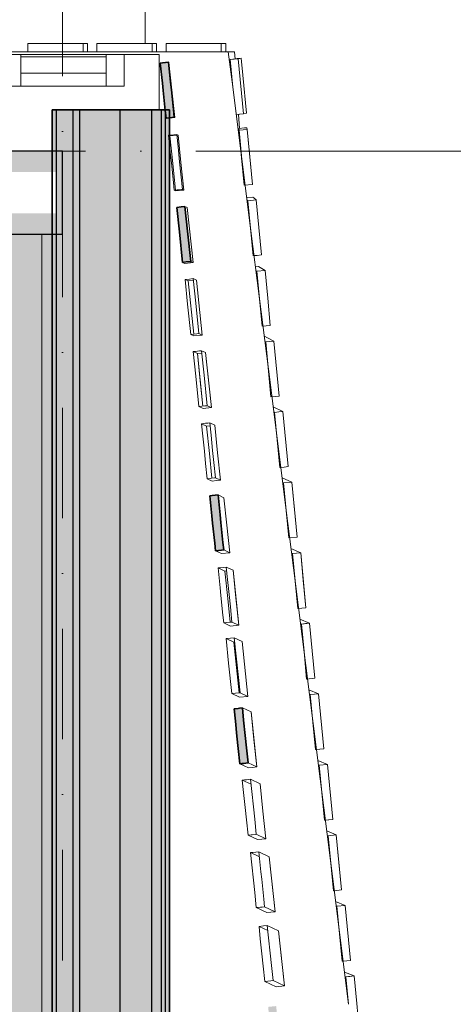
# Model space of a CAD drawing. Header units: millimetres. Extents: x -2530 to 151695, y -8763 to 71774.
# Tile 293 of 295: x 143345 to 144916, y 35413 to 38976. Entities that reach past the tile are written whole.
import ezdxf

# ---------------------------------------------------------------- set-up
doc = ezdxf.new("R2010")
doc.units = ezdxf.units.MM
doc.linetypes.add('RR_Level', pattern=[800, 400, -200, 0, -200])
for name, color, linetype, lineweight in [('A-AREA-____-PATT', 32, 'Continuous', 9), ('A-DETL-____-OTLN', 90, 'Continuous', 13), ('A-FLOR-____-OTLN', 192, 'Continuous', 18), ('A-GLAZ-CURT-MCUT', 52, 'Continuous', 13), ('A-GLAZ-CURT-OTLN', 52, 'Continuous', 13), ('A-GLAZ-CWMG-MCUT', 51, 'Continuous', 13), ('A-GLAZ-CWMG-OTLN', 51, 'Continuous', 13), ('A-WALL-____-MCUT', 113, 'Continuous', 35), ('A-WALL-____-OTLN', 113, 'Continuous', 18), ('A-WALL-____-PATT', 111, 'Continuous', 35), ('S-COLS-____-MCUT', 52, 'Continuous', 25), ('S-COLS-____-OTLN', 52, 'Continuous', 18), ('S-GRID-____-OTLN', 1, 'Continuous', 9)]:
    doc.layers.add(name, color=color, linetype=linetype, lineweight=lineweight)

# ---------------------------------------------------------------- blocks, each defined once
blk = doc.blocks.new('System Panel - 027_Solid-678422-plot_V2 Copy 1')
at = {"layer": 'A-GLAZ-CURT-MCUT', "color": 250, "lineweight": 9}
for p, q in [((154.4, 10.5), (-154.4, 10.5)), ((-154.4, 10.5), (-154.4, -49.5)), ((154.4, -49.5), (154.4, 10.5)), ((-154.4, -49.5), (154.4, -49.5))]:
    blk.add_line(p, q, dxfattribs=at)
blk = doc.blocks.new('Rectangular Mullion - 65 x 114mm-678420-plot_V2 Copy 1')
at = {"layer": 'A-GLAZ-CWMG-OTLN', "color": 250, "lineweight": 9}
for p, q in [((143350, 38850), (143658.8, 38850)), ((143350, 38736), (143658.8, 38736))]:
    blk.add_line(p, q, dxfattribs=at)
blk = doc.blocks.new('Rectangular Mullion - 65 x 114mm-676587-plot_V2 Copy 1')
at = {"layer": 'A-GLAZ-CWMG-MCUT', "color": 250, "lineweight": 9}
for p, q in [((0, 57), (-65, 57)), ((-65, 57), (-65, -57)), ((0, -57), (0, 57)), ((-65, -57), (0, -57))]:
    blk.add_line(p, q, dxfattribs=at)
blk = doc.blocks.new('Rectangular Mullion - 65 x 114mm-535167-plot_V2 Copy 1')
at = {"layer": 'A-GLAZ-CWMG-MCUT', "color": 250, "lineweight": 9}
for p, q in [((-32.5, 57), (32.5, 57)), ((-32.5, -57), (-32.5, 57)), ((32.5, 57), (32.5, -57)), ((32.5, -57), (-32.5, -57))]:
    blk.add_line(p, q, dxfattribs=at)
blk = doc.blocks.new('027_Gilde - ATC_FacadeModel_rvt-1-plot_V2 Copy 1')
at = {"layer": 'A-WALL-____-MCUT', "lineweight": 18}
h = blk.add_hatch(color=47, dxfattribs=at)
h.paths.add_polyline_path([(141084.5, 18458.2), (141200.4, 18489.2), (141192.6, 18518.2), (141076.7, 18487.1), (141082.4, 18466.2)])
h.paths.add_polyline_path([(141434.7, 18552), (141550.6, 18583.1), (141542.8, 18612), (141426.9, 18581), (141432.5, 18560)])
h.paths.add_polyline_path([(141768, 18641.3), (141883.9, 18672.4), (141876.2, 18701.3), (141760.3, 18670.3), (141765.9, 18649.3)])
h.paths.add_polyline_path([(142068, 18721.7), (142222.5, 18763.1), (142214.7, 18792.1), (142060.2, 18750.7), (142065.8, 18729.7)])
h.paths.add_polyline_path([(142373.7, 18803.6), (142528.3, 18845), (142520.5, 18874), (142366, 18832.6), (142372, 18809.9)])
h.paths.add_polyline_path([(142666, 18881.9), (142820.5, 18923.3), (142812.7, 18952.3), (142658.2, 18910.9), (142663.8, 18889.9)])
h.paths.add_polyline_path([(142944, 18956.4), (143098.5, 18997.8), (143090.7, 19026.8), (142936.2, 18985.4), (142941.8, 18964.4)])
h.paths.add_polyline_path([(143187.1, 19021.6), (143380.3, 19073.3), (143372.5, 19102.3), (143179.3, 19050.5), (143185.2, 19028.7)])
h.paths.add_polyline_path([(143432.4, 19087.3), (143625.6, 19139), (143617.8, 19168), (143451.4, 19123.4), (143451.4, 19123.4), (143424.6, 19116.3), (143430.5, 19094.4)])
h.paths.add_polyline_path([(143657, 19147.5), (143850.2, 19199.2), (143842.4, 19228.2), (143649.2, 19176.4), (143655.1, 19154.6)])
h.paths.add_polyline_path([(143888.1, 19209.4), (144081.3, 19261.1), (144073.5, 19290.1), (143880.3, 19238.4), (143887.9, 19209.8)])
h.paths.add_polyline_path([(144395.7, 19345.4), (144588.8, 19397.1), (144581.1, 19426.1), (144387.9, 19374.4), (144395.3, 19346.6)])
h.paths.add_polyline_path([(144651.6, 19410.6), (144842.2, 19471.2), (144833.3, 19499.1), (144642.6, 19439.2), (144651.3, 19411.4)])
h.paths.add_polyline_path([(144908.1, 19482), (145089.4, 19566.3), (145076.8, 19593.5), (144895.4, 19509.2), (144904.6, 19489.5)])
h.paths.add_polyline_path([(144998.7, 19539.8), (144986.1, 19551.4), (144986.1, 19551.4)])
h.paths.add_polyline_path([(145383.7, 19716.5), (145513.4, 19868.8), (145490.4, 19888.4), (145360.7, 19736.1), (145382.1, 19717.8)])
h.paths.add_polyline_path([(145574.9, 19898.8), (145665.8, 20077.2), (145639.6, 20088.6), (145548, 19913.1), (145573.6, 19899.4)])
h.paths.add_polyline_path([(145885.5, 20606), (145899.5, 20807.4), (145868.9, 20809.9), (145856.2, 20609.4), (145877, 20607)])
h.paths.add_polyline_path([(145915.4, 20868.4), (145911.4, 21071), (145879.8, 21071.9), (145883.7, 20869.5), (145914.3, 20868.5)])
h.paths.add_polyline_path([(145847.3, 21392.6), (145878.8, 21394.1), (145857.7, 21596.4), (145826.1, 21594.8), (145847.2, 21392.7)])
h.paths.add_polyline_path([(145817.4, 21653.7), (145848.7, 21656.6), (145827.7, 21857.4), (145796.3, 21855.8), (145817.4, 21653.7)])
h.paths.add_polyline_path([(145757.6, 22175.7), (145788.8, 22178.8), (145767.9, 22379.4), (145736.5, 22377.7), (145757.6, 22175.8)])
h.paths.add_polyline_path([(145727.7, 22436.8), (145759.1, 22438.5), (145738, 22640.4), (145706.7, 22638.7), (145727.6, 22437.5)])
h.paths.add_polyline_path([(145697.9, 22697.8), (145729.1, 22699.6), (145708.1, 22901.4), (145676.8, 22899.6), (145697.9, 22697.8)])
h.paths.add_polyline_path([(145668, 22958.9), (145699.2, 22960.6), (145678.1, 23162.3), (145646.9, 23160.5), (145668, 22958.9)])
h.paths.add_polyline_path([(145638.1, 23219.9), (145669.3, 23221.7), (145648.2, 23423.3), (145617, 23421.5), (145638.1, 23219.9)])
h.paths.add_polyline_path([(145608.2, 23480.9), (145639.4, 23482.8), (145618.3, 23684.3), (145587.2, 23682.5), (145608.2, 23481)])
h.paths.add_polyline_path([(145578.3, 23742), (145609.4, 23743.9), (145588.4, 23945.3), (145557.3, 23943.4), (145578.3, 23742.7)])
h.paths.add_polyline_path([(145519.1, 24259), (145550.2, 24261), (145529.2, 24462.3), (145498.1, 24460.3), (145519.1, 24259)])
h.paths.add_polyline_path([(145460.8, 24768.6), (145491.8, 24770.7), (145470.8, 24971.8), (145439.8, 24969.8), (145460.8, 24768.6)])
h.paths.add_polyline_path([(145431.1, 25028), (145462, 25030.1), (145441, 25231.2), (145410.1, 25229.1), (145431, 25029.6)])
h.paths.add_polyline_path([(145370.7, 25556.2), (145401.5, 25558.4), (145380.5, 25759.3), (145349.7, 25757.1), (145370.5, 25557.8)])
h.paths.add_polyline_path([(145339.9, 25825.1), (145370.7, 25827.3), (145349.7, 26028.2), (145318.9, 26026), (145339.7, 25826.7)])
h.paths.add_polyline_path([(145306.6, 26117.6), (145337.4, 26119.8), (145320.6, 26280.5), (145289.8, 26278.2), (145306.6, 26117.6)])
h.paths.add_polyline_path([(145275, 26393.6), (145305.7, 26395.9), (145289, 26556.4), (145258.3, 26554.1), (145274.9, 26394.6)])
h.paths.add_polyline_path([(145210.5, 26957), (145241.2, 26959.4), (145224.4, 27119.8), (145193.8, 27117.4), (145210.4, 26958.7)])
h.paths.add_polyline_path([(145177.6, 27244.6), (145208.2, 27247), (145191.5, 27407.3), (145160.9, 27404.9), (145177.5, 27245.4)])
h.paths.add_polyline_path([(145144.2, 27536.2), (145174.8, 27538.6), (145158, 27698.9), (145127.5, 27696.4), (145144.1, 27537.9)])
h.paths.add_polyline_path([(145076.1, 28131.5), (145106.6, 28134), (145089.8, 28294.2), (145059.4, 28291.7), (145075.9, 28133.3)])
h.paths.add_polyline_path([(145004, 28762.7), (145034.3, 28766.5), (145021.9, 28885.3), (144991.5, 28882.7), (145004, 28763.4)])
h.paths.add_polyline_path([(144968.4, 29073.9), (144998.8, 29076.5), (144986.3, 29196.5), (144955.9, 29193.9), (144968.4, 29073.9)])
h.paths.add_polyline_path([(144896, 29706.4), (144926.3, 29709.1), (144913.8, 29829), (144883.5, 29826.4), (144896, 29706.4)])
h.paths.add_polyline_path([(144859.4, 30026.8), (144889.6, 30029.5), (144875.1, 30149.2), (144846.8, 30146.7), (144859.4, 30026.8)])
h.paths.add_polyline_path([(144822.4, 30349.2), (144852.7, 30351.9), (144840.2, 30471.8), (144809.9, 30469), (144822.4, 30349.2)])
h.paths.add_polyline_path([(144600.5, 32288.6), (144630.5, 32291.5), (144618, 32411.1), (144588, 32408.2), (144600.3, 32289.9)])
h.paths.add_polyline_path([(144564.2, 32605.7), (144594.2, 32608.6), (144581.7, 32728.2), (144551.7, 32725.3), (144564.2, 32605.7)])
h.paths.add_polyline_path([(144492.8, 33228.9), (144522.8, 33231.9), (144510.3, 33351.4), (144480.3, 33348.5), (144492.8, 33228.9)])
h.paths.add_polyline_path([(144325.7, 34687), (144355.7, 34690), (144339, 34849.3), (144309.1, 34846.3), (144325.7, 34687)])
h.paths.add_polyline_path([(144293.6, 34967.8), (144323.5, 34970.9), (144306.8, 35130.1), (144276.9, 35127.1), (144293.3, 34970)])
h.paths.add_polyline_path([(144262, 35243.9), (144291.9, 35247), (144274.3, 35406.1), (144245.3, 35403.2), (144261.8, 35245.3)])
h.paths.add_polyline_path([(144142.8, 36283.1), (144172.7, 36286.2), (144150.9, 36485.1), (144122, 36482.1), (144142.7, 36283.8)])
h.paths.add_polyline_path([(144054.6, 37054), (144084.4, 37057.1), (144063.7, 37256.1), (144033.8, 37253), (144054.3, 37056.3)])
h.paths.add_polyline_path([(143953.4, 38211.2), (143953.4, 38211.2), (143949.3, 38227)])
h.paths.add_polyline_path([(143935.1, 38098), (143964.9, 38101.2), (143943.4, 38300), (143914.3, 38297), (143934.9, 38099.4)])
h.paths.add_polyline_path([(143887.5, 38621.3), (143905.2, 38623.2), (143884.4, 38822.1), (143854.6, 38818.9), (143873.8, 38650), (143887.5, 38649.1), (143887.5, 38622.3)])
at = {"layer": 'A-WALL-____-OTLN', "lineweight": 5}
blk.add_hatch(color=67, dxfattribs=at).paths.add_polyline_path([(143850, 34557.7), (143857.5, 34557.7), (143857.5, 38650), (143822.5, 38650), (143822.5, 34557.7)])
at = {"layer": 'A-WALL-____-OTLN'}
blk.add_hatch(color=47, dxfattribs=at).paths.add_polyline_path([(143887.5, 34557.7), (143887.5, 38650), (143872.5, 38650), (143872.5, 34557.7)])
at = {"layer": 'A-WALL-____-PATT', "lineweight": 5}
h = blk.add_hatch(color=67, dxfattribs=at)
h.paths.add_polyline_path([(143462.5, 34557.7), (143477.5, 34557.7), (143477.5, 34600), (143462.5, 34600)])
h.paths.add_polyline_path([(143477.5, 34900), (143477.5, 38200), (143462.5, 38200), (143462.5, 34900)])
h.paths.add_polyline_path([(143462.5, 38500), (143477.5, 38500), (143477.5, 38650), (143462.5, 38650)])
for points in [[(143537.5, 34557.7), (143537.5, 38650), (143477.5, 38650), (143477.5, 34557.7), (143512.6, 34557.7)], [(143537.5, 34557.7), (143562.5, 34557.7), (143562.5, 38650), (143537.5, 38650), (143537.5, 34665)], [(143707.5, 34557.7), (143707.5, 38650), (143562.5, 38650), (143562.5, 34557.7)], [(143822.5, 34557.7), (143822.5, 38650), (143707.5, 38650), (143707.5, 34557.7), (143778.2, 34557.7)], [(143862, 34557.7), (143872.5, 34557.7), (143872.5, 38650), (143857.5, 38650), (143857.5, 34557.7)]]:
    blk.add_hatch(color=67, dxfattribs=at).paths.add_polyline_path(points)
at = {"layer": 'A-FLOR-____-OTLN', "color": 90}
for p, q in [((119798.9, 38860), (144100.8, 38860)), ((143723.8, 38850), (143850, 38850)), ((143850, 38850), (143850, 38650)), ((144100.8, 38860), (144123.8, 38860)), ((144116.9, 38732.8), (144100.8, 38860)), ((144125.5, 38833.6), (144123.8, 38860)), ((144181.5, 38221.7), (144116.9, 38732.3)), ((144141.6, 38582.9), (144138.4, 38633.9)), ((144213.8, 37966.4), (144181.5, 38221.6)), ((144246.1, 37711), (144213.8, 37966.2)), ((144310.5, 37201.4), (144246.1, 37711)), ((144342.9, 36944.9), (144310.6, 37200)), ((144472, 35923.4), (144342.9, 36944.6)), ((144536.6, 35412.7), (144472.1, 35923.1))]:
    blk.add_line(p, q, dxfattribs=at)
at = {"layer": 'A-WALL-____-MCUT', "color": 130}
for p, q in [((143854.6, 38819), (143862.8, 38819.8)), ((143862.1, 38747), (143854.6, 38819)), ((143862.8, 38819.8), (143884.4, 38822.1)), ((143884.4, 38822.1), (143891.9, 38750.1)), ((143864.9, 38719.5), (143862.1, 38747)), ((143891.9, 38750.1), (143894.8, 38722.6)), ((143872.5, 38647.6), (143864.9, 38719.5)), ((143894.8, 38722.6), (143902.3, 38650.7)), ((143887.5, 38650), (143462.5, 38650)), ((143462.5, 38650), (143462.5, 34557.7)), ((143875.3, 38620), (143872.5, 38647.6)), ((143887.5, 34557.7), (143887.5, 38650)), ((143902.3, 38650.7), (143905.2, 38623.2)), ((143896.9, 38622.3), (143875.3, 38620)), ((143905.2, 38623.2), (143896.9, 38622.3)), ((143914.3, 38297), (143930.8, 38298.7)), ((143923.6, 38208.1), (143914.3, 38297)), ((143930.8, 38298.7), (143944.1, 38300.1)), ((143944.1, 38300.1), (143953.4, 38211.1)), ((143935.1, 38098), (143923.6, 38208.1)), ((143953.4, 38211.1), (143964.9, 38101.2)), ((143948.4, 38099.4), (143935.1, 38098)), ((143964.9, 38101.2), (143948.4, 38099.4)), ((144033.8, 37253), (144042.1, 37253.9)), ((144041.3, 37181), (144033.8, 37253)), ((144042.1, 37253.9), (144063.7, 37256.1)), ((144063.7, 37256.1), (144071.2, 37184.1)), ((144044.2, 37153.5), (144041.3, 37181)), ((144071.2, 37184.1), (144074, 37156.6)), ((144051.7, 37081.6), (144044.2, 37153.5)), ((144074, 37156.6), (144081.6, 37084.6)), ((144054.6, 37054), (144051.7, 37081.6)), ((144081.6, 37084.6), (144084.4, 37057.1)), ((144076.2, 37056.3), (144054.6, 37054)), ((144084.4, 37057.1), (144076.2, 37056.3)), ((144122, 36482.1), (144126.2, 36482.5)), ((144126.7, 36437.7), (144122, 36482.1)), ((144126.2, 36482.5), (144137, 36483.7)), ((144137, 36483.7), (144141.1, 36484.1)), ((144141.1, 36484.1), (144151.9, 36485.2)), ((144151.9, 36485.2), (144156.6, 36440.6)), ((144132.4, 36382.6), (144126.7, 36437.7)), ((144156.6, 36440.6), (144162.3, 36385.7)), ((144137.1, 36338.2), (144132.4, 36382.6)), ((144162.3, 36385.7), (144167, 36341.1)), ((144142.8, 36283.1), (144137.1, 36338.2)), ((144167, 36341.1), (144172.7, 36286.2)), ((144149.5, 36283.8), (144142.8, 36283.1)), ((144157.8, 36284.7), (144149.5, 36283.8)), ((144164.4, 36285.4), (144157.8, 36284.7)), ((144172.7, 36286.2), (144164.4, 36285.4))]:
    blk.add_line(p, q, dxfattribs=at)
at = {"layer": 'A-WALL-____-MCUT', "color": 170, "lineweight": 25}
for p, q in [((143477.5, 38650), (143477.5, 34557.7)), ((143537.5, 38650), (143537.5, 34557.7)), ((143562.5, 38650), (143562.5, 34557.7)), ((143707.5, 38650), (143707.5, 34557.7)), ((143822.5, 38650), (143822.5, 34557.7)), ((143857.5, 38650), (143857.5, 34557.7)), ((143872.5, 38650), (143872.5, 34557.7))]:
    blk.add_line(p, q, dxfattribs=at)
at = {"layer": 'A-WALL-____-OTLN', "color": 90}
for p, q in [((143375.1, 38890), (143375.1, 38860)), ((143375.1, 38860), (143375.1, 38890)), ((143575.1, 38890), (143375.1, 38890)), ((143375.1, 38890), (143575.1, 38890)), ((143575.1, 38890), (143575.1, 38860)), ((143575.1, 38890), (143590.9, 38890)), ((143575.1, 38890), (143575.1, 38860)), ((143575.1, 38890), (143590.9, 38890)), ((143590.9, 38869.1), (143590.9, 38890)), ((143625.3, 38890), (143625.3, 38860)), ((143625.3, 38860), (143625.3, 38890)), ((143825.4, 38890), (143625.3, 38890)), ((143625.3, 38890), (143825.4, 38890)), ((143825.4, 38890), (143825.4, 38860)), ((143825.4, 38890), (143841.2, 38890)), ((143825.4, 38890), (143825.4, 38860)), ((143825.4, 38890), (143841.2, 38890)), ((143841.2, 38869.1), (143841.2, 38890)), ((143875.6, 38890), (143875.6, 38860)), ((143875.6, 38860), (143875.6, 38890)), ((144075.6, 38890), (143875.6, 38890)), ((144075.6, 38890), (143875.6, 38890)), ((144075.6, 38890), (144075.6, 38860)), ((144087.1, 38890), (144075.6, 38890)), ((144075.6, 38890), (144075.6, 38860)), ((144087.1, 38890), (144075.6, 38890)), ((144087.1, 38890), (144091.6, 38890)), ((144087.1, 38890), (144091.6, 38890)), ((144091.6, 38878.3), (144091.6, 38890)), ((143375.1, 38860), (143575.1, 38860)), ((143375.1, 38860), (143575.1, 38860)), ((143590.9, 38869.1), (143590.9, 38860)), ((143625.3, 38860), (143825.4, 38860)), ((143625.3, 38860), (143825.4, 38860)), ((143850, 38850), (143723.8, 38850)), ((143841.2, 38869.1), (143841.2, 38860)), ((143850, 38850), (143850, 38650)), ((144075.6, 38860), (143875.6, 38860)), ((143875.6, 38860), (144075.6, 38860)), ((144091.6, 38878.3), (144091.6, 38860)), ((143862.8, 38819.8), (143854.6, 38819)), ((143854.6, 38819), (143862.1, 38747)), ((143884.4, 38822.1), (143862.8, 38819.8)), ((143891.9, 38750.1), (143884.4, 38822.1)), ((143884.4, 38822.1), (143886, 38821.3)), ((143896.4, 38721.8), (143886, 38821.3)), ((144107.4, 38831.9), (144137.3, 38834.7)), ((144107.4, 38831.9), (144117.7, 38833.9)), ((144107.4, 38831.9), (144117.7, 38833.9)), ((144122.4, 38833.3), (144107.4, 38831.9)), ((144116.9, 38732.3), (144107.4, 38831.9)), ((144107.4, 38831.9), (144116.9, 38732.3)), ((144128.2, 38834.9), (144117.7, 38833.9)), ((144122.4, 38833.3), (144137.3, 38834.7)), ((144128.2, 38834.9), (144132.7, 38835.3)), ((144143.1, 38836.3), (144132.7, 38835.3)), ((144137.3, 38834.7), (144147.6, 38836.7)), ((144137.3, 38834.7), (144147.6, 38836.7)), ((144156.3, 38635.6), (144137.3, 38834.7)), ((144137.3, 38834.7), (144156.3, 38635.6)), ((144143.1, 38836.3), (144147.6, 38836.7)), ((144147.6, 38836.7), (144153.3, 38776.1)), ((144153.3, 38776.1), (144166.5, 38637.6)), ((143864.9, 38719.5), (143862.1, 38747)), ((143894.8, 38722.6), (143891.9, 38750.1)), ((143864.9, 38719.5), (143872.5, 38647.6)), ((143902.3, 38650.7), (143894.8, 38722.6)), ((143906.8, 38622.4), (143896.4, 38721.8)), ((143875.3, 38620), (143872.5, 38647.6)), ((143902.3, 38650.7), (143905.2, 38623.2)), ((144156.3, 38635.6), (144129.5, 38633.1)), ((144141.3, 38634.2), (144129.5, 38633.1)), ((144141.3, 38634.2), (144156.3, 38635.6)), ((144156.3, 38635.6), (144166.5, 38637.6)), ((144156.3, 38635.6), (144166.5, 38637.6)), ((143875.3, 38620), (143896.9, 38622.3)), ((143906.8, 38622.4), (143887.5, 38620.4)), ((143905.2, 38623.2), (143896.9, 38622.3)), ((143906.8, 38622.4), (143905.2, 38623.2)), ((143892.7, 38558.8), (143914.3, 38561.1)), ((143918.9, 38516.6), (143914.3, 38561.1)), ((143914.3, 38561.1), (143919.2, 38558.8)), ((143919.2, 38558.8), (143914.3, 38561.1)), ((144159.3, 38584.6), (144138.6, 38582.6)), ((144139.8, 38576.5), (144138.6, 38582.6)), ((144144.4, 38521.4), (144138.6, 38582.6)), ((144139.8, 38576.5), (144138.6, 38582.6)), ((144169.6, 38579.3), (144139.8, 38576.5)), ((144139.8, 38576.5), (144169.6, 38579.3)), ((144139.8, 38576.5), (144158.7, 38377.4)), ((144139.8, 38576.5), (144149.2, 38476.9)), ((144159.3, 38584.6), (144168.5, 38585.4)), ((144169.6, 38579.3), (144168.5, 38585.4)), ((144169.6, 38579.3), (144168.5, 38585.4)), ((144169.6, 38579.3), (144179.1, 38479.8)), ((144169.6, 38579.3), (144188.5, 38380.2)), ((143892.7, 38558.8), (143884.4, 38558)), ((143884.4, 38558), (143891.9, 38486)), ((143914.7, 38558.3), (143889.4, 38555.7)), ((143889.4, 38555.7), (143899.8, 38456.2)), ((143929.6, 38459.3), (143919.2, 38558.8)), ((143924.6, 38461.6), (143918.9, 38516.6)), ((144144.4, 38521.4), (144147, 38494.1)), ((143894.8, 38458.5), (143891.9, 38486)), ((143894.8, 38458.5), (143902.3, 38386.6)), ((143909.9, 38359.5), (143899.8, 38456.2)), ((143929.3, 38417.2), (143924.6, 38461.6)), ((143940, 38359.8), (143929.6, 38459.3)), ((144149.2, 38476.9), (144158.7, 38377.4)), ((144188.5, 38380.2), (144179.1, 38479.8)), ((143905.2, 38359), (143902.3, 38386.6)), ((143929.3, 38417.2), (143935, 38362.2)), ((143905.2, 38359), (143916, 38360.2)), ((143905.2, 38359), (143910.2, 38356.7)), ((143940, 38359.8), (143910.2, 38356.7)), ((143925.1, 38358.3), (143910.2, 38356.7)), ((143920.1, 38360.6), (143916, 38360.2)), ((143920.1, 38360.6), (143930.9, 38361.7)), ((143940, 38359.8), (143925.1, 38358.3)), ((143930.9, 38361.7), (143935, 38362.2)), ((143940, 38359.8), (143935, 38362.2)), ((143940, 38359.8), (143935, 38362.2)), ((144188.5, 38380.2), (144158.7, 38377.4)), ((144188.5, 38380.2), (144158.7, 38377.4)), ((144171, 38332.4), (144167.5, 38332)), ((144172, 38321.1), (144168.6, 38323.9)), ((144171, 38332.4), (144189.5, 38334.1)), ((144172, 38321.1), (144201.9, 38323.9)), ((144172, 38321.1), (144201.9, 38323.9)), ((144181.5, 38221.6), (144172, 38321.1)), ((144172, 38321.1), (144181.5, 38221.6)), ((144192.9, 38331.3), (144189.5, 38334.1)), ((144192.9, 38331.3), (144189.5, 38334.1)), ((144192.9, 38331.3), (144201.9, 38323.9)), ((144192.9, 38331.3), (144201.9, 38323.9)), ((144201.9, 38323.9), (144211.4, 38224.4)), ((144211.4, 38224.4), (144201.9, 38323.9)), ((143930.8, 38298.7), (143914.3, 38297)), ((143914.3, 38297), (143923.6, 38208.1)), ((143944.1, 38300.1), (143930.8, 38298.7)), ((143953.4, 38211.1), (143944.1, 38300.1)), ((143944.1, 38300.1), (143952.4, 38296.2)), ((143973.2, 38097.3), (143952.4, 38296.2)), ((143935.1, 38098), (143923.6, 38208.1)), ((143953.4, 38211.1), (143964.9, 38101.2)), ((144181.5, 38221.6), (144191, 38122)), ((144181.5, 38221.6), (144191, 38122)), ((144220.8, 38124.8), (144211.4, 38224.4)), ((144220.8, 38124.8), (144211.4, 38224.4)), ((143425, 34900), (143425, 38200)), ((143935.1, 38098), (143948.4, 38099.4)), ((143935.1, 38098), (143943.4, 38094.2)), ((143973.2, 38097.3), (143943.4, 38094.2)), ((143964.9, 38101.2), (143948.4, 38099.4)), ((143973.2, 38097.3), (143964.9, 38101.2)), ((144205.9, 38123.4), (144194.1, 38122.3)), ((144205.9, 38123.4), (144220.8, 38124.8)), ((144204.3, 38065.7), (144200.9, 38067.7)), ((144204.3, 38065.7), (144200.9, 38067.7)), ((144201.2, 38081.9), (144210.6, 38082.7)), ((144234.2, 38068.6), (144204.3, 38065.7)), ((144204.3, 38065.7), (144234.2, 38068.6)), ((144213.8, 37966.4), (144204.3, 38065.7)), ((144204.3, 38065.7), (144213.8, 37966.4)), ((144234.2, 38068.6), (144210.6, 38082.7)), ((144234.2, 38068.6), (144210.6, 38082.7)), ((144234.2, 38068.6), (144243.6, 37969)), ((144243.6, 37969), (144234.2, 38068.6)), ((143960.7, 38037.7), (143944.2, 38036)), ((143944.2, 38036), (143953.5, 37947.1)), ((143944.2, 38036), (143955.8, 38030.6)), ((143975.1, 38032.6), (143955.8, 38030.6)), ((143955.8, 38030.6), (143975.9, 37838.2)), ((143974, 38039.1), (143960.7, 38037.7)), ((143983.3, 37950.1), (143974, 38039.1)), ((143974, 38039.1), (143985.6, 38033.7)), ((144006.4, 37834.8), (143985.6, 38033.7)), ((144213.8, 37966.2), (144223.3, 37866.6)), ((144213.8, 37966.2), (144223.3, 37866.6)), ((144253.1, 37869.5), (144243.6, 37969)), ((144243.6, 37969), (144253.1, 37869.5)), ((143953.5, 37947.1), (143965, 37837)), ((143983.3, 37950.1), (143994.8, 37840.2)), ((144253.1, 37869.5), (144223.3, 37866.6)), ((144253.1, 37869.5), (144223.3, 37866.6)), ((143965, 37837), (143986.5, 37839.3)), ((143965, 37837), (143976.6, 37831.6)), ((143976.6, 37831.6), (143965, 37837)), ((144006.4, 37834.8), (143976.6, 37831.6)), ((143986.5, 37839.3), (143994.8, 37840.2)), ((144006.4, 37834.8), (143994.8, 37840.2)), ((144006.4, 37834.8), (143994.8, 37840.2)), ((144241.1, 37826.5), (144231.7, 37831.4)), ((144233.3, 37812.1), (144236.6, 37810.4)), ((144236.6, 37810.4), (144233.3, 37812.1)), ((144241.1, 37826.5), (144266.4, 37813.2)), ((144251.5, 37811.8), (144266.4, 37813.2)), ((144251.5, 37811.8), (144266.4, 37813.2)), ((144285.4, 37614.1), (144266.4, 37813.2)), ((144285.4, 37614.1), (144266.4, 37813.2)), ((143989, 37776.5), (143982.3, 37775.8)), ((143989, 37776.5), (143997.2, 37777.4)), ((144003.9, 37778.1), (143997.2, 37777.4)), ((144013.2, 37689.1), (144003.9, 37778.1)), ((144003.9, 37778.1), (144018.8, 37771.2)), ((144251.5, 37811.8), (144236.6, 37810.4)), ((144236.6, 37810.4), (144251.5, 37811.8)), ((144255.6, 37611.2), (144236.6, 37810.4)), ((144236.6, 37810.4), (144255.6, 37611.2)), ((143982.3, 37775.8), (143974, 37775)), ((143974, 37775), (143983.3, 37686.1)), ((143989, 37768), (143974, 37775)), ((143989, 37768), (144004.8, 37769.7)), ((144003.9, 37769.6), (143989, 37768)), ((143989, 37768), (144008.9, 37577.5)), ((143989, 37768), (143999.4, 37668.6)), ((144039.6, 37572.2), (144018.8, 37771.2)), ((144018.8, 37771.2), (144029.2, 37671.7)), ((143983.3, 37686.1), (143994.8, 37576)), ((144013.2, 37689.1), (144024.7, 37579.2)), ((144039.6, 37572.2), (144029.2, 37671.7)), ((144008.9, 37577.5), (143999.4, 37668.6)), ((144255.6, 37611.2), (144270.5, 37612.6)), ((144270.5, 37612.6), (144255.6, 37611.2)), ((144285.4, 37614.1), (144270.5, 37612.6)), ((144270.5, 37612.6), (144285.4, 37614.1)), ((143994.8, 37576), (144016.4, 37578.3)), ((143994.8, 37576), (144009.7, 37569.1)), ((144009.7, 37569.1), (143994.8, 37576)), ((144039.6, 37572.2), (144009.7, 37569.1)), ((144016.4, 37578.3), (144024.7, 37579.2)), ((144039.6, 37572.2), (144024.7, 37579.2)), ((144039.6, 37572.2), (144024.7, 37579.2)), ((144298.7, 37557.8), (144263.2, 37575)), ((144298.7, 37557.8), (144263.2, 37575)), ((144268.8, 37555), (144265.6, 37556.6)), ((144268.8, 37555), (144265.6, 37556.6)), ((144283.8, 37556.4), (144268.8, 37555)), ((144268.8, 37555), (144283.8, 37556.4)), ((144268.8, 37555), (144278.3, 37455.8)), ((144268.8, 37555), (144278.3, 37455.8)), ((144283.8, 37556.4), (144298.7, 37557.8)), ((144283.8, 37556.4), (144298.7, 37557.8)), ((144317.7, 37358.7), (144298.7, 37557.8)), ((144298.7, 37557.8), (144317.7, 37358.7)), ((144003.9, 37514), (144012.2, 37514.8)), ((144003.9, 37514), (144008.6, 37469.5)), ((144003.9, 37514), (144022.2, 37505.5)), ((144018.9, 37515.5), (144012.2, 37514.8)), ((144018.9, 37515.5), (144027.1, 37516.4)), ((144022.2, 37505.5), (144034.8, 37506.8)), ((144032.6, 37406), (144022.2, 37505.5)), ((144033.8, 37517.1), (144027.1, 37516.4)), ((144038.4, 37472.6), (144033.8, 37517.1)), ((144052, 37508.6), (144033.8, 37517.1)), ((144052, 37508.6), (144062.4, 37409.1)), ((144008.6, 37469.5), (144014.3, 37414.5)), ((144038.4, 37472.6), (144044.2, 37417.6)), ((144278.4, 37455.4), (144287.9, 37355.8)), ((144278.4, 37455.4), (144287.9, 37355.8)), ((144014.3, 37414.5), (144018.9, 37370.1)), ((144032.6, 37406), (144041.9, 37316.8)), ((144044.2, 37417.6), (144048.8, 37373.1)), ((144072.8, 37309.7), (144062.4, 37409.1)), ((144018.9, 37370.1), (144024.7, 37315)), ((144048.8, 37373.1), (144054.5, 37318.2)), ((144287.9, 37355.8), (144290.9, 37356.1)), ((144290.9, 37356.1), (144287.9, 37355.8)), ((144290.9, 37356.1), (144302.8, 37357.3)), ((144302.8, 37357.3), (144290.9, 37356.1)), ((144317.7, 37358.7), (144302.8, 37357.3)), ((144302.8, 37357.3), (144317.7, 37358.7)), ((144024.7, 37315), (144035.5, 37316.2)), ((144042.9, 37306.6), (144024.7, 37315)), ((144042.9, 37306.6), (144024.7, 37315)), ((144039.6, 37316.6), (144035.5, 37316.2)), ((144039.6, 37316.6), (144050.4, 37317.7)), ((144050.4, 37317.7), (144054.5, 37318.2)), ((144072.8, 37309.7), (144054.5, 37318.2)), ((144072.8, 37309.7), (144054.5, 37318.2)), ((144295.6, 37318.7), (144330.9, 37302.5)), ((144295.6, 37318.7), (144330.9, 37302.5)), ((144042.9, 37306.6), (144057.9, 37308.1)), ((144072.8, 37309.7), (144057.9, 37308.1)), ((144297.9, 37301.1), (144301.1, 37299.6)), ((144297.9, 37301.1), (144301.1, 37299.6)), ((144301.1, 37299.6), (144330.9, 37302.5)), ((144301.1, 37299.6), (144330.9, 37302.5)), ((144310.6, 37200), (144301.1, 37299.6)), ((144301.1, 37299.6), (144320.2, 37100.4)), ((144350, 37103.3), (144330.9, 37302.5)), ((144340.5, 37202.9), (144330.9, 37302.5)), ((144033.8, 37253), (144042.1, 37253.9)), ((144033.8, 37253), (144041.3, 37181)), ((144063.7, 37256.1), (144042.1, 37253.9)), ((144071.2, 37184.1), (144063.7, 37256.1)), ((144085.2, 37246.1), (144063.7, 37256.1)), ((144085.2, 37246.1), (144095.6, 37146.6)), ((144044.2, 37153.5), (144041.3, 37181)), ((144074, 37156.6), (144071.2, 37184.1)), ((144320.2, 37100.4), (144310.6, 37200)), ((144350, 37103.3), (144340.5, 37202.9)), ((144044.2, 37153.5), (144051.7, 37081.6)), ((144081.6, 37084.6), (144074, 37156.6)), ((144106, 37047.1), (144095.6, 37146.6)), ((144350, 37103.3), (144320.2, 37100.4)), ((144350, 37103.3), (144320.2, 37100.4)), ((144054.6, 37054), (144051.7, 37081.6)), ((144081.6, 37084.6), (144084.4, 37057.1)), ((144054.6, 37054), (144076.2, 37056.3)), ((144054.6, 37054), (144076.1, 37044)), ((144106, 37047.1), (144076.1, 37044)), ((144076.2, 37056.3), (144084.4, 37057.1)), ((144106, 37047.1), (144084.4, 37057.1)), ((144363.2, 37047.1), (144328, 37062.7)), ((144363.2, 37047.1), (144328, 37062.7)), ((144330.2, 37045.7), (144333.4, 37044.3)), ((144333.4, 37044.3), (144330.2, 37045.7)), ((144348.3, 37045.7), (144333.4, 37044.3)), ((144333.4, 37044.3), (144348.3, 37045.7)), ((144342.9, 36944.9), (144333.4, 37044.3)), ((144333.4, 37044.3), (144342.9, 36945)), ((144348.3, 37045.7), (144363.2, 37047.1)), ((144348.3, 37045.7), (144363.2, 37047.1)), ((144382.3, 36847.9), (144363.2, 37047.1)), ((144372.7, 36947.5), (144363.2, 37047.1)), ((144063.7, 36992), (144071.9, 36992.9)), ((144093.5, 36995.1), (144071.9, 36992.9)), ((144118.4, 36983.6), (144093.5, 36995.1)), ((144118.4, 36983.6), (144093.5, 36995.1)), ((144098.2, 36950.6), (144093.5, 36995.1)), ((144063.7, 36992), (144071.2, 36920)), ((144063.7, 36992), (144088.6, 36980.4)), ((144088.6, 36980.4), (144095, 36981.1)), ((144098.9, 36881), (144088.6, 36980.4)), ((144139.1, 36784.6), (144118.4, 36983.6)), ((144118.4, 36983.6), (144128.8, 36884.1)), ((144098.2, 36950.6), (144103.9, 36895.6)), ((144342.9, 36944.7), (144352.5, 36845)), ((144352.5, 36845), (144342.9, 36944.6)), ((144372.7, 36947.5), (144382.3, 36847.9)), ((144074.1, 36892.5), (144071.2, 36920)), ((144074.1, 36892.5), (144081.6, 36820.6)), ((144103.9, 36895.6), (144108.6, 36851.1)), ((144107.9, 36795.5), (144098.9, 36881)), ((144108.6, 36851.1), (144114.3, 36796.1)), ((144139.1, 36784.6), (144128.8, 36884.1)), ((144084.5, 36793), (144081.6, 36820.6)), ((144352.5, 36845), (144355.5, 36845.3)), ((144355.5, 36845.3), (144352.5, 36845)), ((144355.5, 36845.3), (144367.4, 36846.5)), ((144367.4, 36846.5), (144355.5, 36845.3)), ((144382.3, 36847.9), (144367.4, 36846.5)), ((144367.4, 36846.5), (144382.3, 36847.9)), ((144084.5, 36793), (144106.1, 36795.3)), ((144084.5, 36793), (144109.3, 36781.5)), ((144106.1, 36795.3), (144114.3, 36796.1)), ((144139.1, 36784.6), (144109.3, 36781.5)), ((144139.1, 36784.6), (144114.3, 36796.1)), ((144139.1, 36784.6), (144114.3, 36796.1)), ((144360.4, 36806.9), (144395.5, 36791.7)), ((144395.5, 36791.7), (144360.4, 36806.9)), ((144365.7, 36788.9), (144362.5, 36790.3)), ((144362.5, 36790.3), (144365.7, 36788.9)), ((144365.7, 36788.9), (144395.5, 36791.7)), ((144365.7, 36788.9), (144380.6, 36790.3)), ((144365.7, 36788.9), (144375.2, 36689.7)), ((144365.7, 36788.9), (144375.2, 36689.7)), ((144380.6, 36790.3), (144395.5, 36791.7)), ((144405, 36692.1), (144395.5, 36791.7)), ((144093, 36736.1), (144109.5, 36737.8)), ((144093, 36736.1), (144102.2, 36647.2)), ((144093, 36736.1), (144121.1, 36723)), ((144122.8, 36739.2), (144109.5, 36737.8)), ((144121.1, 36723), (144124.5, 36723.4)), ((144140.2, 36539.8), (144121.1, 36723)), ((144150.9, 36726.1), (144122.8, 36739.2)), ((144137.9, 36595.1), (144122.8, 36739.2)), ((144171.7, 36527.1), (144150.9, 36726.1)), ((144375.2, 36689.6), (144384.8, 36589.7)), ((144375.2, 36689.6), (144384.8, 36589.7)), ((144405, 36692.1), (144414.6, 36592.5)), ((144102.2, 36647.2), (144113.7, 36537.1)), ((144137.9, 36595.1), (144143.6, 36540.2)), ((144414.6, 36592.5), (144384.8, 36589.7)), ((144414.6, 36592.5), (144384.8, 36589.7)), ((144113.7, 36537.1), (144127.1, 36538.5)), ((144141.9, 36524), (144113.7, 36537.1)), ((144127.1, 36538.5), (144143.6, 36540.2)), ((144171.7, 36527.1), (144143.6, 36540.2)), ((144171.7, 36527.1), (144143.6, 36540.2)), ((144392.7, 36551.2), (144427.7, 36536.4)), ((144427.7, 36536.4), (144392.7, 36551.2)), ((144397.9, 36533.5), (144394.7, 36534.9)), ((144394.7, 36534.9), (144397.9, 36533.5)), ((144397.9, 36533.5), (144412.8, 36535)), ((144397.9, 36533.5), (144412.8, 36535)), ((144397.9, 36533.5), (144407.5, 36434.2)), ((144397.9, 36533.5), (144407.5, 36434.2)), ((144412.8, 36535), (144427.7, 36536.4)), ((144412.8, 36535), (144427.7, 36536.4)), ((144446.8, 36337.1), (144427.7, 36536.4)), ((144427.7, 36536.4), (144446.8, 36337.1)), ((144141.9, 36524), (144171.7, 36527.1)), ((144126.2, 36482.5), (144122, 36482.1)), ((144122, 36482.1), (144126.7, 36437.7)), ((144137, 36483.7), (144126.2, 36482.5)), ((144141.1, 36484.1), (144137, 36483.7)), ((144151.9, 36485.2), (144141.1, 36484.1)), ((144183.2, 36470.7), (144151.9, 36485.2)), ((144183.2, 36470.7), (144151.9, 36485.2)), ((144156.6, 36440.6), (144151.9, 36485.2)), ((144183.2, 36470.7), (144204, 36271.7)), ((144183.2, 36470.7), (144193.6, 36371.2)), ((144126.7, 36437.7), (144132.4, 36382.6)), ((144156.6, 36440.6), (144162.3, 36385.7)), ((144407.5, 36434.1), (144417.1, 36334.3)), ((144407.5, 36434.1), (144417.1, 36334.3)), ((144132.4, 36382.6), (144137.1, 36338.2)), ((144162.3, 36385.7), (144166.9, 36341.1)), ((144204, 36271.7), (144193.6, 36371.2)), ((144137.1, 36338.2), (144142.8, 36283.1)), ((144172.7, 36286.2), (144166.9, 36341.1)), ((144417.1, 36334.3), (144420.1, 36334.5)), ((144420.1, 36334.5), (144417.1, 36334.3)), ((144420.1, 36334.5), (144432, 36335.7)), ((144432, 36335.7), (144420.1, 36334.5)), ((144446.8, 36337.1), (144432, 36335.7)), ((144432, 36335.7), (144446.8, 36337.1)), ((144142.8, 36283.1), (144149.5, 36283.8)), ((144174.2, 36268.5), (144142.8, 36283.1)), ((144149.5, 36283.8), (144157.7, 36284.7)), ((144157.7, 36284.7), (144164.4, 36285.4)), ((144164.4, 36285.4), (144172.7, 36286.2)), ((144204, 36271.7), (144172.7, 36286.2)), ((144460, 36281), (144425, 36295.5)), ((144425, 36295.5), (144460, 36281)), ((144460, 36281), (144430.2, 36278.2)), ((144430.2, 36278.2), (144460, 36281)), ((144479.1, 36081.7), (144460, 36281)), ((144479.1, 36081.7), (144460, 36281)), ((144174.2, 36268.5), (144189.1, 36270.1)), ((144189.1, 36270.1), (144204, 36271.7)), ((144427, 36279.5), (144430.2, 36278.2)), ((144430.2, 36278.2), (144427, 36279.5)), ((144439.8, 36178.8), (144430.2, 36278.2)), ((144430.2, 36278.2), (144439.8, 36178.8)), ((144151.6, 36223.9), (144159.9, 36224.8)), ((144151.6, 36223.9), (144156.2, 36179.5)), ((144151.6, 36223.9), (144183.3, 36209.2)), ((144166.5, 36225.5), (144159.9, 36224.8)), ((144166.5, 36225.5), (144174.8, 36226.3)), ((144181.5, 36227), (144174.8, 36226.3)), ((144186.1, 36182.4), (144181.5, 36227)), ((144216, 36210.9), (144181.5, 36227)), ((144216, 36210.9), (144226.4, 36111.4)), ((144156.2, 36179.5), (144162, 36124.4)), ((144186.1, 36182.4), (144191.9, 36127.5)), ((144449.4, 36078.9), (144439.8, 36178.7)), ((144439.8, 36178.7), (144449.4, 36078.9)), ((144162, 36124.4), (144166.6, 36080)), ((144191.9, 36127.5), (144196.5, 36082.9)), ((144236.8, 36011.9), (144226.4, 36111.4)), ((144166.6, 36080), (144172.4, 36024.9)), ((144196.5, 36082.9), (144202.3, 36028)), ((144452.4, 36079.1), (144449.4, 36078.9)), ((144452.4, 36079.1), (144449.4, 36078.9)), ((144479.1, 36081.7), (144452.4, 36079.1)), ((144464.3, 36080.3), (144452.4, 36079.1)), ((144464.3, 36080.3), (144479.1, 36081.7)), ((144457.3, 36040), (144492.2, 36025.7)), ((144457.3, 36040), (144492.2, 36025.7)), ((144172.4, 36024.9), (144183.2, 36026)), ((144207, 36008.8), (144172.4, 36024.9)), ((144207, 36008.8), (144172.4, 36024.9)), ((144187.3, 36026.5), (144183.2, 36026)), ((144187.3, 36026.5), (144198.1, 36027.6)), ((144198.1, 36027.6), (144202.3, 36028)), ((144236.8, 36011.9), (144202.3, 36028)), ((144236.8, 36011.9), (144202.3, 36028)), ((144207, 36008.8), (144221.9, 36010.4)), ((144236.8, 36011.9), (144221.9, 36010.4)), ((144459.3, 36024.1), (144462.5, 36022.8)), ((144459.3, 36024.1), (144462.5, 36022.8)), ((144462.5, 36022.8), (144492.2, 36025.7)), ((144462.5, 36022.8), (144492.2, 36025.7)), ((144472.1, 35923.1), (144462.5, 36022.8)), ((144462.5, 36022.8), (144481.7, 35823.5)), ((144511.4, 35826.3), (144492.2, 36025.7)), ((144501.8, 35926), (144492.2, 36025.7)), ((144181.6, 35961.4), (144189.9, 35962.3)), ((144181.6, 35961.4), (144196.7, 35817.4)), ((144181.6, 35961.4), (144213.4, 35946.7)), ((144211.5, 35964.5), (144189.9, 35962.3)), ((144219.1, 35892.4), (144211.5, 35964.5)), ((144249.4, 35946.9), (144211.5, 35964.5)), ((144249.4, 35946.9), (144270.2, 35747.8)), ((144249.4, 35946.9), (144259.8, 35847.4)), ((144511.4, 35826.3), (144501.8, 35926)), ((144221.9, 35865), (144219.1, 35892.4)), ((144481.7, 35823.5), (144472.1, 35923.1)), ((144229.4, 35792.9), (144221.9, 35865)), ((144196.7, 35817.4), (144202.4, 35762.4)), ((144270.2, 35747.8), (144259.8, 35847.4)), ((144484.6, 35823.7), (144481.7, 35823.5)), ((144484.6, 35823.7), (144481.7, 35823.5)), ((144511.4, 35826.3), (144484.6, 35823.7)), ((144511.4, 35826.3), (144484.6, 35823.7)), ((144229.4, 35792.9), (144232.3, 35765.5)), ((144524.4, 35770.3), (144489.6, 35784.4)), ((144489.6, 35784.4), (144524.4, 35770.3)), ((144202.4, 35762.4), (144209.1, 35763.1)), ((144202.4, 35762.4), (144240.4, 35744.7)), ((144240.4, 35744.7), (144202.4, 35762.4)), ((144209.1, 35763.1), (144217.4, 35763.9)), ((144217.4, 35763.9), (144224.1, 35764.6)), ((144224.1, 35764.6), (144232.3, 35765.5)), ((144270.2, 35747.8), (144232.3, 35765.5)), ((144270.2, 35747.8), (144232.3, 35765.5)), ((144240.4, 35744.7), (144270.2, 35747.8)), ((144255.3, 35746.3), (144240.4, 35744.7)), ((144255.3, 35746.3), (144270.2, 35747.8)), ((144491.6, 35768.7), (144494.7, 35767.4)), ((144494.7, 35767.4), (144491.6, 35768.7)), ((144524.4, 35770.3), (144494.7, 35767.4)), ((144494.7, 35767.4), (144524.4, 35770.3)), ((144504.3, 35668.1), (144494.7, 35767.4)), ((144494.7, 35767.4), (144504.3, 35668.1)), ((144543.7, 35570.9), (144524.4, 35770.3)), ((144543.7, 35570.9), (144524.4, 35770.3)), ((144212.2, 35694.5), (144228.7, 35696.2)), ((144212.2, 35694.5), (144216.8, 35650)), ((144212.2, 35694.5), (144244, 35679.7)), ((144242.1, 35697.6), (144228.7, 35696.2)), ((144246.7, 35652.9), (144242.1, 35697.6)), ((144283.4, 35678.4), (144242.1, 35697.6)), ((144304.1, 35479.3), (144283.4, 35678.4)), ((144283.4, 35678.4), (144293.7, 35578.8)), ((144216.8, 35650), (144222.6, 35595)), ((144246.7, 35652.9), (144252.5, 35598)), ((144514, 35568.1), (144504.3, 35667.9)), ((144504.3, 35667.9), (144514, 35568.1)), ((144222.6, 35595), (144227.2, 35550.5)), ((144252.5, 35598), (144257.1, 35553.4)), ((144304.1, 35479.3), (144293.7, 35578.8)), ((144516.9, 35568.3), (144514, 35568.1)), ((144516.9, 35568.3), (144514, 35568.1)), ((144543.7, 35570.9), (144516.9, 35568.3)), ((144543.7, 35570.9), (144516.9, 35568.3)), ((144227.2, 35550.5), (144233, 35495.5)), ((144257.1, 35553.4), (144262.9, 35498.5)), ((144233, 35495.5), (144254.6, 35497.7)), ((144254.6, 35497.7), (144262.9, 35498.5)), ((144304.1, 35479.3), (144262.9, 35498.5)), ((144556.7, 35515), (144521.9, 35528.9)), ((144556.7, 35515), (144521.9, 35528.9)), ((144527, 35512.1), (144523.9, 35513.3)), ((144527, 35512.1), (144523.9, 35513.3)), ((144527, 35512.1), (144556.7, 35515)), ((144541.8, 35513.5), (144527, 35512.1)), ((144536.6, 35412.7), (144527, 35512.1)), ((144527, 35512.1), (144536.6, 35412.7)), ((144541.8, 35513.5), (144556.7, 35515)), ((144556.7, 35515), (144566.3, 35415.2)), ((144566.3, 35415.2), (144556.7, 35515)), ((144274.3, 35476.2), (144233, 35495.5)), ((144274.3, 35476.2), (144233, 35495.5)), ((144274.3, 35476.2), (144304.1, 35479.3)), ((144576, 35315.5), (144566.3, 35415.2)), ((144566.3, 35415.2), (144576, 35315.5))]:
    blk.add_line(p, q, dxfattribs=at)
at = {"layer": 'A-GLAZ-CURT-OTLN', "color": 90, "lineweight": 18, "rotation": 180}
blk.add_blockref('System Panel - 027_Solid-678422-plot_V2 Copy 1', (143504.4, 38793), dxfattribs=at)
at = {"layer": 'A-GLAZ-CWMG-OTLN', "color": 90, "lineweight": 18, "extrusion": (0, 0, -1)}
blk.add_blockref('Rectangular Mullion - 65 x 114mm-535167-plot_V2 Copy 1', (-143317.5, 38793), dxfattribs=at)
at = {"layer": 'A-GLAZ-CWMG-OTLN', "color": 90, "lineweight": 18}
for name, p in [('Rectangular Mullion - 65 x 114mm-678420-plot_V2 Copy 1', (0, 0)), ('Rectangular Mullion - 65 x 114mm-676587-plot_V2 Copy 1', (143723.8, 38793))]:
    blk.add_blockref(name, p, dxfattribs=at)
blk = doc.blocks.new('NLRS_28_SC_LIB_kolom recht_generiek_ISR - kolom beton_ONTWERP-6193513-plot_V2 Copy 1')
at = {"layer": 'S-COLS-____-OTLN', "lineweight": 13}
h = blk.add_hatch(color=256, dxfattribs=at)
h.paths.add_polyline_path([(-150, -150), (150, -150), (150, -75), (-150, -75)])
h.paths.add_polyline_path([(-150, 75), (150, 75), (150, 150), (-150, 150)])
at = {"layer": 'S-COLS-____-MCUT'}
for p, q in [((150, 150), (-150, 150)), ((-150, 150), (-150, -150)), ((150, -150), (150, 150)), ((-150, -150), (150, -150))]:
    blk.add_line(p, q, dxfattribs=at)

msp = doc.modelspace()

# ---------------------------------------------------------------- hatches: boundary and pattern name
at = {"layer": 'A-AREA-____-PATT', "transparency": 33554509}
h = msp.add_hatch(color=10, dxfattribs=at)
h.paths.add_polyline_path([(136926.9646, 28225), (143462.5, 28225), (143462.5, 30850), (143200, 30850), (143200, 31150), (143462.5, 31150), (143462.5, 31557.6603), (143637.5, 31557.6603), (143637.5, 34557.6603), (143462.5, 34557.6603), (143462.5, 34600), (143200, 34600), (143200, 34900), (143462.5, 34900), (143462.5, 38200), (143200, 38200), (143200, 38637.5), (136075, 38637.5), (136075, 38500), (136150, 38500), (136150, 38200), (136075, 38200), (136075, 30925), (136060, 30925), (136060, 30875), (136012.5, 30875), (136012.5, 30475), (136060, 30475), (136060, 30425), (136000, 30425), (136000, 29375), (136060, 29375), (136060, 29325), (136075, 29325), (136075, 28850), (136150, 28850), (136150, 28550), (136075, 28550), (136075, 28225), (136200, 28225)])
h.paths.add_polyline_path([(137046.2193, 31607.5842), (137046.2193, 31607.5928), (137046.2251, 31607.5943)])
h.paths.add_polyline_path([(136628.7618, 31769.0869), (136628.7597, 31769.0915), (136628.7597, 31786.1858)])
h.paths.add_polyline_path([(136631.7462, 31811.4684), (136631.7448, 31813.1861), (136631.7492, 31813.1892)])
h.paths.add_polyline_path([(136594.1658, 31853.183), (136594.1582, 31853.1843), (136594.1658, 31856.183)])
h.paths.add_polyline_path([(136594.1614, 31891.183), (136594.1567, 31891.183), (136594.1614, 31894.1832)])
h.paths.add_polyline_path([(136669.5915, 31934.1892), (136669.5995, 31934.1905), (136685.5216, 31934.1905)])
h.paths.add_polyline_path([(136612.8081, 31938.1845), (136612.8034, 31938.1858), (136612.8078, 31941.1845)])
h.paths.add_polyline_path([(136612.8034, 31941.1801), (136612.7994, 31941.1845), (136612.8065, 31957.1845)])
h.paths.add_polyline_path([(136594.1533, 31951.1798), (136594.1488, 31951.183), (136594.1567, 31951.1832)])
h.paths.add_polyline_path([(136669.5915, 31988.1892), (136669.5848, 31988.1905), (136669.5915, 31991.1892)])
h.paths.add_polyline_path([(136583.9151, 32005.1821), (136583.9107, 32005.1843), (136583.9136, 32008.1828)])
h.paths.add_polyline_path([(136612.794, 32089.6843), (136612.7994, 32089.6845), (136610.3897, 32089.6843)])
h.paths.add_polyline_path([(136594.1463, 32108.6801), (136594.1517, 32108.683), (136594.1463, 32119.008)])
h.paths.add_polyline_path([(136647.9581, 32128.5241), (136647.9528, 32128.5241), (136647.9573, 32135.0124)])
h.paths.add_polyline_path([(136669.5763, 32154.0142), (136669.5718, 32157.0126), (136669.5763, 32157.0142)])
h.paths.add_polyline_path([(136685.8082, 32173.0142), (136669.5763, 32173.0098), (136669.5763, 32173.0155)])
h.paths.add_polyline_path([(136594.141, 32192.0036), (136594.141, 32192.0093), (136610.3745, 32192.008)])
h.paths.add_polyline_path([(137047.2179, 32172.7343), (137047.2179, 32172.7429), (137047.2237, 32172.7444)])
h.paths.add_polyline_path([(137046.2193, 33407.5842), (137046.2193, 33407.5928), (137046.2251, 33407.5943)])
h.paths.add_polyline_path([(136594.1614, 33490.5343), (136610.1282, 33490.5343), (136610.1329, 33490.5343), (136591.9144, 33490.5343)])
h.paths.add_polyline_path([(136685.5449, 33610.1905), (136685.5386, 33610.1905), (136685.5449, 33613.1892)])
h.paths.add_polyline_path([(136594.1658, 33653.183), (136594.1582, 33653.1843), (136594.1658, 33656.183)])
h.paths.add_polyline_path([(136636.7221, 33713.183), (136636.7256, 33713.1865), (136647.6978, 33713.1874)])
h.paths.add_polyline_path([(136612.8094, 33738.1845), (136612.8031, 33738.1858), (136612.8078, 33741.1845)])
h.paths.add_polyline_path([(136549.0589, 33748.1793), (136549.0567, 33748.1843), (136583.9185, 33748.1821)])
h.paths.add_polyline_path([(136594.145, 33770.1731), (136594.1466, 33770.183), (136594.1488, 33770.177)])
h.paths.add_polyline_path([(136647.6916, 33800.1874), (136647.688, 33803.1874), (136647.6944, 33803.1861)])
h.paths.add_polyline_path([(136685.5259, 33815.1905), (136685.5216, 33815.187), (136685.5216, 33818.1905)])
h.paths.add_polyline_path([(136583.9151, 33805.1821), (136583.9107, 33805.1843), (136583.9136, 33808.1828)])
h.paths.add_polyline_path([(136685.5282, 33908.6892), (136685.5216, 33908.6905), (136685.5216, 33919.0142)])
h.paths.add_polyline_path([(136610.3806, 33919.0142), (136610.3756, 33919.0142), (136610.3777, 33935.008)])
h.paths.add_polyline_path([(137047.2179, 33972.7343), (137047.2179, 33972.7429), (137047.2237, 33972.7444)])
h.paths.add_polyline_path([(136000, 34540.3167), (136002.7875, 34540.3167), (136002.7875, 34711.7667), (136028.1875, 34711.7667), (136028.1875, 36337.3667), (136002.7875, 36337.3667), (136002.7875, 36508.8167), (136000, 36508.8167), (136000, 34664.9704)])
h.paths.add_polyline_path([(137046.2193, 35207.5842), (137046.2193, 35207.5928), (137046.2251, 35207.5943)])
h.paths.add_polyline_path([(136631.7504, 35410.182), (136631.7504, 35410.1874), (136647.6874, 35410.1861)])
h.paths.add_polyline_path([(136628.7812, 35424.1858), (136628.7768, 35424.1843), (136628.7781, 35427.1858)])
h.paths.add_polyline_path([(136685.5449, 35410.1905), (136685.5386, 35410.1905), (136685.5449, 35413.1892)])
h.paths.add_polyline_path([(136594.1658, 35453.183), (136594.1582, 35453.1843), (136594.1658, 35456.183)])
h.paths.add_polyline_path([(136610.3897, 35579.1845), (136612.8065, 35579.1864), (136612.8031, 35579.183)])
h.paths.add_polyline_path([(136610.3897, 35560.1845), (136612.8065, 35560.1848), (136612.8031, 35560.1814)])
h.paths.add_polyline_path([(136669.5915, 35534.1892), (136669.5995, 35534.1905), (136685.5306, 35534.1905)])
h.paths.add_polyline_path([(136647.9528, 35616.1377), (136647.9589, 35643.189), (136647.9542, 35643.1874)])
h.paths.add_polyline_path([(136612.7994, 35643.1845), (136612.794, 35643.1845), (136612.7994, 35654.6855)])
h.paths.add_polyline_path([(136647.9528, 35754.0111), (136647.9573, 35754.0127), (136650.6457, 35754.014)])
h.paths.add_polyline_path([(136612.794, 35654.6845), (136612.7994, 35654.6855), (136612.794, 35670.6858)])
h.paths.add_polyline_path([(136650.6473, 35689.689), (136650.6426, 35689.689), (136650.6486, 35738.0127)])
h.paths.add_polyline_path([(136594.1463, 35708.6802), (136594.1517, 35708.683), (136594.1463, 35719.008)])
h.paths.add_polyline_path([(136594.1463, 35719.008), (136594.1413, 35719.0093), (136594.1413, 35735.008)])
h.paths.add_polyline_path([(136594.1517, 35738.008), (136594.1463, 35738.0132), (136594.1517, 35738.0185)])
h.paths.add_polyline_path([(136669.5763, 35754.0142), (136669.5718, 35757.014), (136669.5763, 35757.0156)])
h.paths.add_polyline_path([(137047.2179, 35772.7343), (137047.2179, 35772.7429), (137047.2237, 35772.7444)])
h.paths.add_polyline_path([(136610.3806, 35792.008), (136610.3745, 35792.008), (136610.3759, 35859.4553)])
h.paths.add_polyline_path([(136610.3868, 35792.008), (136610.3806, 35792.008), (136610.3806, 35859.4553)])
h.paths.add_polyline_path([(137046.2193, 37007.5843), (137046.2193, 37007.5928), (137046.2251, 37007.5943)])
h.paths.add_polyline_path([(136631.7463, 37210.1861), (136631.7448, 37213.1861), (136631.7492, 37213.1892)])
h.paths.add_polyline_path([(136594.1658, 37253.183), (136594.1582, 37253.1843), (136594.1658, 37256.1846)])
h.paths.add_polyline_path([(136636.7206, 37332.183), (136636.7241, 37332.1865), (136647.6963, 37332.1874)])
h.paths.add_polyline_path([(136669.5915, 37334.1892), (136669.5995, 37334.1905), (136685.5216, 37334.1905)])
h.paths.add_polyline_path([(136612.8094, 37338.1845), (136612.8047, 37338.1859), (136612.8078, 37341.1845)])
h.paths.add_polyline_path([(136647.6913, 37400.1872), (136647.688, 37403.1874), (136647.6929, 37403.1861)])
h.paths.add_polyline_path([(136685.5259, 37415.1905), (136685.5216, 37415.1871), (136685.5304, 37415.2002)])
h.paths.add_polyline_path([(136594.1463, 37508.6802), (136594.1517, 37508.683), (136594.1463, 37518.4724)])
h.paths.add_polyline_path([(136669.5763, 37554.0142), (136669.5718, 37557.014), (136669.5763, 37557.0156)])
h.paths.add_polyline_path([(137047.2179, 37572.7343), (137047.2179, 37572.7429), (137047.2237, 37572.7444)])

# ---------------------------------------------------------------- linework, layer by layer
at = {"layer": 'A-DETL-____-OTLN', "lineweight": 9}
msp.add_line((143800, 38890.0006), (143800, 46300), dxfattribs=at)
at = {"layer": 'S-GRID-____-OTLN', "linetype": 'RR_Level'}
for p, q in [((143500, 48773.1142), (143500, -857.0614)), ((-34.3191, 38500), (143998.0499, 38500))]:
    msp.add_line(p, q, dxfattribs=at)
at = {"layer": 'S-GRID-____-OTLN'}
msp.add_line((143998.0499, 38500), (144998.0499, 38500), dxfattribs=at)

# ---------------------------------------------------------------- block references
at = {"lineweight": 5}
msp.add_blockref('027_Gilde - ATC_FacadeModel_rvt-1-plot_V2 Copy 1', (0, 0), dxfattribs=at)
at = {"layer": 'S-COLS-____-OTLN', "lineweight": 13}
msp.add_blockref('NLRS_28_SC_LIB_kolom recht_generiek_ISR - kolom beton_ONTWERP-6193513-plot_V2 Copy 1', (143350, 38350), dxfattribs=at)

doc.saveas('drawing.dxf')
